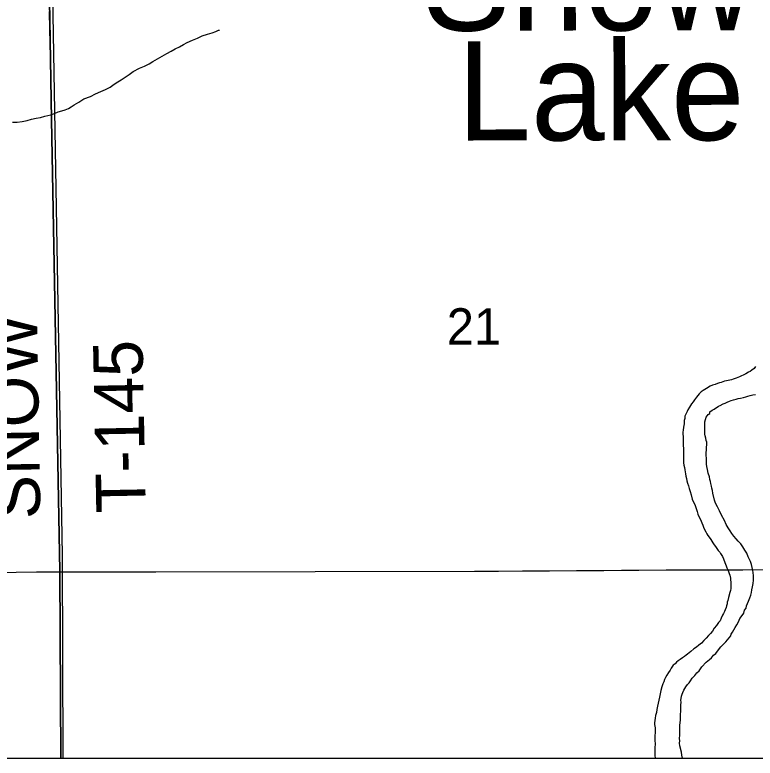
# Model space of a CAD drawing. Extents: x 103424 to 290657, y 38711 to 110967.
# Drawn here: x 149253 to 153765, y 38711 to 43242 of the extents above; entities that cross this region are included whole.
import ezdxf

# ---------------------------------------------------------------- set-up
doc = ezdxf.new("R2010")
doc.units = 0
for name, color, linetype in [('GM_X_Corporation', 7, 'Continuous'), ('GM_X_Major_River', 7, 'Continuous'), ('GM_X_Minor_Lake_Text', 7, 'Continuous'), ('GM_X_Minor_River', 7, 'Continuous'), ('GM_X_Section_Text', 7, 'Continuous'), ('GM_X_Township_Road', 7, 'Continuous'), ('GM_X_Township_Road_Text', 7, 'Continuous')]:
    doc.layers.add(name, color=color, linetype=linetype)

msp = doc.modelspace()

# ---------------------------------------------------------------- linework, layer by layer
at = {"layer": 'GM_X_Corporation'}
for points in [[(103423.7, 96534.8), (103423.7, 38711.2), (175679.7, 38711.2), (175679.7, 110967.2), (119699, 110967.2), (119716.9, 106542.5), (119719.8, 106322.8), (119720.8, 106006.3), (119709.7, 99445.7), (119706.4, 99064.2), (119663.9, 96690), (117026.4, 96688.2), (115542.1, 96665), (105081.7, 96574.5)], [(149532.9, 38711.2), (174769.9, 38711.2), (174768.4, 38806.4), (174722.1, 40540.3), (174610.2, 44665.1), (172842.5, 44649), (172841.3, 44649), (167441.7, 44516.4), (162024.2, 44473.4), (156824.1, 44363.7), (149451.3, 44180.8), (149476.1, 42604.7), (149528, 39851)], [(149545.6, 38711.2), (154672.6, 38711.2), (154532, 44312.4), (154506.3, 44312.1), (151996.9, 44249.6), (149468.8, 44186.4), (149542.2, 39948.6)], [(119963.5, 38711.2), (149532.9, 38711.2), (149528, 39851), (149476.1, 42604.7), (149451.3, 44180.8), (147524, 44122.7), (147511.7, 44122.4), (144100.1, 44042.4), (133604.6, 43873.3), (130307.3, 43800.5), (126993.8, 43728), (121865.1, 43580.2), (119934.2, 43543)]]:
    msp.add_lwpolyline(points, close=True, dxfattribs=at)
at = {"layer": 'GM_X_Major_River'}
for points in [[(153766.7, 41098.9), (153758.9, 41086.6), (153744.9, 41076.2), (153735, 41067.9), (153725, 41063.6), (153707, 41053.2), (153691, 41044.7), (153681, 41040.5), (153669, 41036.2), (153648.9, 41027.7), (153630.9, 41021.2), (153620.9, 41017), (153610.8, 41014.7), (153600.8, 41012.5), (153590.7, 41010.2), (153578.6, 41008), (153568.6, 41005.7), (153558.6, 41001.5), (153546.5, 40999.2), (153534.4, 40994.9), (153520.4, 40988.5), (153504.4, 40984.1), (153490.3, 40977.8), (153468.4, 40965.2), (153458.4, 40958.9), (153448.4, 40952.6), (153436.5, 40944.3), (153422.6, 40931.9), (153414.7, 40921.6), (153406.9, 40911.3), (153395.1, 40894.9), (153387.3, 40882.7), (153377.4, 40870.3), (153363.7, 40849.8), (153354, 40833.5), (153350.1, 40823.3), (153344.3, 40811.1), (153336.6, 40794.7), (153336.9, 40780.6), (153333.1, 40768.4), (153331.5, 40748.2), (153329.7, 40738.1), (153327.9, 40727.9), (153326.3, 40709.7), (153324.5, 40697.6), (153324.7, 40687.5), (153325.1, 40669.3), (153325.3, 40659.2), (153325.6, 40649.1), (153325.9, 40635), (153326.2, 40616.8), (153328.7, 40598.7), (153328.9, 40586.6), (153329.1, 40576.5), (153327.4, 40564.4), (153327.7, 40550.3)], [(153672.1, 39562.4), (153685.8, 39580.9), (153695.6, 39595.2), (153699.3, 39613.5), (153709.1, 39625.8), (153712.9, 39640), (153718.6, 39654.3), (153724.4, 39668.5), (153728.2, 39678.7), (153732, 39688.9), (153737.8, 39705.2), (153741.5, 39721.4), (153745.2, 39737.6), (153748.8, 39755.9), (153752.4, 39776.1), (153754, 39796.4), (153753.7, 39810.5), (153755.5, 39822.7), (153753, 39842.8), (153750.7, 39854.9), (153746.3, 39872.9), (153741.9, 39891), (153735.4, 39909), (153729, 39925), (153722.7, 39939), (153714.1, 39961.1), (153701.6, 39979), (153689.1, 39998.9), (153676.6, 40016.8), (153662, 40034.6), (153649.6, 40048.5), (153635.1, 40064.3), (153622.7, 40080.2), (153612.2, 40096.1), (153599.7, 40114), (153589.1, 40136), (153578.5, 40160), (153559.6, 40191.9), (153547, 40217.9), (153534.3, 40243.8), (153523.7, 40265.8), (153517.3, 40283.8), (153506.3, 40326), (153503.9, 40342.1), (153501.6, 40356.2), (153499.3, 40368.2), (153494.9, 40384.3), (153492.6, 40396.4), (153488.3, 40410.4), (153485.9, 40426.5), (153479.4, 40448.6), (153474.9, 40470.7), (153470.5, 40488.8), (153468.1, 40502.8), (153467.9, 40514.9), (153467.6, 40527), (153467.4, 40539.2), (153467, 40555.3), (153466.6, 40573.5), (153468.3, 40587.6), (153468, 40603.8), (153469.6, 40622), (153469.3, 40638.1), (153467.1, 40648.2), (153464.7, 40662.3), (153460.4, 40676.3), (153458.2, 40686.3), (153457.8, 40702.5), (153457.4, 40720.6), (153457.1, 40736.8), (153458.8, 40751), (153458.6, 40761.1), (153466.1, 40789.5), (153477.8, 40805.9), (153487.8, 40812.2), (153487.6, 40822.3), (153503.5, 40832.7), (153515.5, 40839), (153541.5, 40855.7), (153551.5, 40860), (153569.4, 40870.5), (153581.5, 40874.8), (153593.5, 40881.1), (153607.5, 40887.5), (153619.5, 40891.8), (153633.6, 40896.1), (153649.7, 40898.5), (153661.7, 40902.8), (153675.8, 40905.1), (153693.9, 40909.5), (153708, 40913.9), (153720, 40918.2), (153734, 40922.5), (153750.2, 40924.9), (153766.3, 40927.3)], [(153327.7, 40550.3), (153327.9, 40538.1), (153328.2, 40524), (153328.5, 40511.9), (153330.8, 40497.8), (153333.2, 40481.7), (153335.5, 40467.6), (153337.8, 40455.6), (153340, 40443.5), (153342.4, 40429.4), (153346.7, 40415.4), (153349, 40401.3), (153353.4, 40387.3), (153357.8, 40371.2), (153362.1, 40355.2), (153368.6, 40337.1), (153375.1, 40315.1), (153381.7, 40289), (153398.7, 40251), (153403, 40238.9), (153407.3, 40226.9), (153411.6, 40214.9), (153416, 40198.9), (153422.4, 40184.9), (153428.8, 40168.8), (153435.1, 40154.9), (153439.4, 40144.9), (153445.7, 40130.9), (153450, 40118.8), (153456.4, 40104.8), (153464.8, 40090.9), (153471.1, 40078.9), (153477.4, 40068.9), (153483.7, 40059), (153494.1, 40043.1), (153500.4, 40033.1), (153506.6, 40023.2), (153515, 40011.2), (153523.3, 40001.3), (153531.6, 39989.4), (153540, 39977.5), (153550.3, 39967.6), (153554.5, 39957.6), (153565, 39939.6), (153571.4, 39925.6), (153579.9, 39903.6), (153588.4, 39883.6), (153592.7, 39871.6), (153599.1, 39859.6), (153603.3, 39849.6), (153605.6, 39837.5), (153609.9, 39825.5), (153614.3, 39807.5), (153614.5, 39797.4), (153616.9, 39783.3), (153617.1, 39771.2), (153617.4, 39757.1), (153615.7, 39744.9), (153613.9, 39732.7), (153610.1, 39720.5), (153602.7, 39690.1), (153599, 39671.8), (153595.2, 39661.7), (153593.4, 39651.5), (153589.6, 39639.3), (153587.8, 39629.2), (153582, 39614.9), (153578.2, 39604.8), (153572.4, 39592.5), (153566.6, 39582.3), (153556.8, 39563.9), (153551.1, 39547.6), (153541.3, 39537.3), (153529.5, 39518.9), (153515.7, 39502.5), (153503.9, 39486.1), (153492.1, 39471.7), (153480.3, 39459.3), (153466.5, 39442.8), (153452.6, 39428.4), (153436.8, 39411.9), (153420.9, 39399.4), (153407, 39387), (153391.1, 39376.6), (153373.2, 39362.1), (153363.3, 39353.8), (153353.3, 39345.5), (153343.4, 39339.2), (153333.4, 39330.9), (153321.5, 39322.6), (153307.6, 39312.2), (153295.6, 39303.8), (153285.7, 39295.5), (153277.8, 39285.3), (153265.9, 39276.9), (153252.1, 39260.5), (153246.3, 39248.3), (153236.5, 39233.9), (153226.7, 39217.5), (153218.9, 39203.2), (153213.1, 39191)], [(153321.9, 38711.2), (153318, 38728.9), (153315.6, 38747), (153306.7, 38785.2), (153304.3, 38803.3), (153306, 38817.5), (153303.6, 38831.6), (153305.2, 38851.8), (153304.8, 38872), (153306.4, 38892.2), (153306, 38910.4), (153307.7, 38928.6), (153309.4, 38942.7), (153309, 38960.9), (153310.6, 38979.1), (153312.3, 38995.3), (153312.1, 39005.4), (153311.7, 39021.5), (153311.5, 39033.6), (153313.1, 39051.8), (153312.8, 39063.9), (153314.7, 39074.1), (153316.4, 39088.3), (153320.2, 39100.5), (153324, 39110.6), (153329.8, 39124.9), (153335.6, 39135.1), (153341.4, 39145.3), (153353.3, 39159.7), (153363.1, 39170), (153371, 39182.3), (153380.7, 39198.7), (153396.5, 39215.2), (153410.3, 39231.6), (153424.2, 39244.1), (153439.9, 39268.6), (153465.6, 39295.4), (153487.4, 39312.1), (153499.3, 39322.4), (153511.1, 39338.8), (153525.1, 39349.2), (153540.7, 39371.8), (153556.5, 39390.3), (153572.3, 39406.8), (153586.2, 39419.2), (153615.7, 39456.2), (153619.6, 39466.4), (153627.4, 39478.6), (153635.2, 39492.9), (153642.9, 39507.3), (153652.7, 39523.6), (153662.4, 39542), (153672.1, 39562.4)], [(153213.1, 39191), (153207.4, 39176.7), (153201.6, 39164.5), (153195.9, 39146.2), (153190.3, 39123.9), (153181.1, 39083.3), (153177.4, 39065), (153173.8, 39046.8), (153170.1, 39028.5), (153166.5, 39008.3), (153162.9, 38990), (153157.2, 38971.7), (153155.5, 38955.5), (153153.8, 38941.4), (153152.1, 38927.2), (153152.3, 38917.1), (153152.5, 38907), (153154.8, 38894.9), (153155.1, 38880.8), (153155.4, 38864.7), (153153.7, 38848.5), (153154.1, 38832.3), (153154.4, 38816.2), (153154.8, 38800.1), (153153.3, 38771.7), (153153.9, 38747.5), (153154.3, 38727.4), (153154.6, 38711.2), (153154.6, 38711.2)]]:
    msp.add_lwpolyline(points, dxfattribs=at)
at = {"layer": 'GM_X_Minor_River'}
msp.add_lwpolyline([(149238.1, 42587), (149268.4, 42587.7), (149298.6, 42592.4), (149328.8, 42597.1), (149354.9, 42605.7), (149383, 42612.4), (149409.2, 42617), (149435.3, 42623.6), (149453.4, 42628.1), (149473.6, 42632.6), (149495.6, 42641.1), (149517.7, 42649.7), (149539.8, 42656.2), (149559.8, 42662.7), (149579.9, 42671.2), (149595.8, 42681.7), (149615.7, 42694.2), (149643.7, 42708.9), (149673.6, 42729.8), (149713.7, 42744.8), (149745.7, 42759.6), (149777.7, 42774.5), (149805.8, 42787.2), (149833.7, 42801.9), (149857.6, 42818.6), (149881.6, 42833.2), (149901.5, 42845.8), (149925.4, 42862.5), (149949.3, 42879.1), (149975.2, 42895.9), (150013.2, 42916.9), (150043.2, 42929.6), (150071.2, 42942.4), (150095.2, 42957), (150179, 43005.3), (150205, 43020), (150231, 43034.7), (150257, 43047.4), (150280.9, 43060), (150302.9, 43072.6), (150336.9, 43087.5), (150367, 43100.2), (150395, 43113), (150427.1, 43123.8), (150455.2, 43132.4), (150477.3, 43141), (150495.3, 43147.4), (150501.4, 43147.6)], dxfattribs=at)
at = {"layer": 'GM_X_Township_Road'}
for points in [[(149529.6, 39847.2), (149526.3, 39996), (149523.2, 40161), (149520.1, 40326), (149517.4, 40473.9), (149514.6, 40621.8), (149511.6, 40786.8), (149508.5, 40951.9), (149505.5, 41112.2), (149502.5, 41272.5), (149499.5, 41437.5), (149496.4, 41602.5), (149493.7, 41749.4), (149491, 41896.3), (149487.9, 42061.3), (149484.8, 42226.4), (149481.8, 42391.4), (149479.2, 42525.7), (149476.7, 42660), (149473.7, 42825.1), (149470.6, 42990.1), (149467.5, 43155.1), (149465.5, 43262.4)], [(149140.1, 39843.3), (149262.4, 39844.7), (149384.7, 39846), (149529.6, 39847.2)], [(149529.6, 39847.2), (149592.2, 39846), (150112.5, 39847), (152054.8, 39850.6), (152200.8, 39851.3), (152346.9, 39852), (152511.9, 39853.3), (152677, 39854.5), (152842.1, 39855.8), (152949.5, 39856.7), (153056.9, 39857.5), (153222, 39858.4), (153329.6, 39859), (153437.3, 39859.7), (153690.2, 39859.8), (153855.3, 39861)]]:
    msp.add_lwpolyline(points, dxfattribs=at)

# ---------------------------------------------------------------- texts
at = {"layer": 'GM_X_Minor_Lake_Text'}
for s, rotation, p in [('Snow', 0.0682, (151736.5, 43145.2)), ('Lake', 0.0686, (151949.2, 42475.7))]:
    msp.add_text(s, height=604.1, rotation=rotation, dxfattribs=at).set_placement(p)
at = {"layer": 'GM_X_Section_Text'}
msp.add_text('21', height=222.38, rotation=0, dxfattribs=at).set_placement((151885.6, 41231))
at = {"layer": 'GM_X_Township_Road_Text'}
for s, rotation, p in [('SNOW', 90.9357, (149409.2, 40169)), ('T-145', 91.1238, (150051.8, 40207.7))]:
    msp.add_text(s, height=301.87, rotation=rotation, dxfattribs=at).set_placement(p)

doc.saveas('drawing.dxf')
